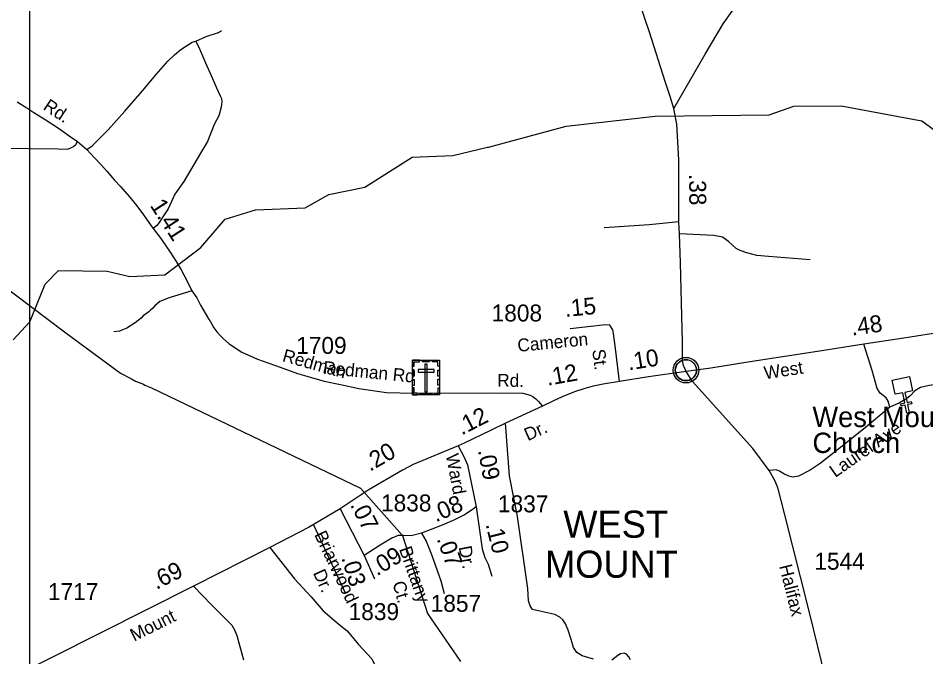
# Model space of a CAD drawing. Extents: x 2220236 to 2384410, y 720751 to 894131.
# Drawn here: x 2329723 to 2336418, y 787885 to 792593 of the extents above; entities that cross this region are included whole.
import ezdxf

# ---------------------------------------------------------------- set-up
doc = ezdxf.new("R2010")
doc.units = 0
for name, color, linetype in [('Exist Civil Demographics Community CELL', 7, 'Continuous'), ('Exist Civil Demographics Community Label', 7, 'Continuous'), ('Exist Cultural Cemetery CELL', 7, 'Continuous'), ('Exist Cultural Church CELL', 7, 'Continuous'), ('Exist Cultural Church Label', 7, 'Continuous'), ('Exist Hydrographic Misc Water Feature', 7, 'Continuous'), ('Exist Road Non-System Type 51', 7, 'Continuous'), ('Exist Road Non-System Type 51 Label', 7, 'Continuous'), ('Exist Road Secondary Mileage Hundredths English Label', 7, 'Continuous'), ('Exist Road Secondary Type 51 Attributed', 7, 'Continuous'), ('Exist Road Secondary Type 51 Label', 7, 'Continuous'), ('Exist Road Secondary Type 51 Number Label', 7, 'Continuous'), ('Exist Road Secondary Type 51 Undivided 4 Lane Attributed', 7, 'Continuous'), ('Exist Utilities Electrical Transmission Line', 7, 'Continuous'), ('Map Preparation Inset Cut Line', 7, 'Continuous')]:
    doc.layers.add(name, color=color, linetype=linetype)

msp = doc.modelspace()

# ---------------------------------------------------------------- linework, layer by layer
at = {"layer": 'Exist Civil Demographics Community CELL'}
msp.add_lwpolyline([(2334571, 790010.3), (2334572, 790015.9), (2334573.7, 790022.5), (2334576.7, 790029.7), (2334579.6, 790035.4), (2334582.9, 790041.1), (2334586.7, 790046.2), (2334590.6, 790050.6), (2334595.2, 790055.2), (2334600.8, 790059.8), (2334606.2, 790063.5), (2334611.1, 790066.3), (2334616.1, 790068.8), (2334621.6, 790071.1), (2334627.2, 790072.9), (2334631.6, 790074.1), (2334636.4, 790074.8), (2334640.5, 790075.5), (2334646.9, 790075.8), (2334651.3, 790075.7), (2334657, 790075.4), (2334661.9, 790074.7), (2334666.8, 790073.7), (2334671.8, 790072.3), (2334677, 790070.4), (2334683.6, 790067.4), (2334689.9, 790063.9), (2334695, 790060.4), (2334700.1, 790056.4), (2334703.4, 790053.2), (2334707.6, 790048.9), (2334711.4, 790044.2), (2334714.5, 790039.6), (2334717.6, 790034.6), (2334720.1, 790029.4), (2334722.1, 790024.4), (2334723.7, 790019.4), (2334725, 790014.8), (2334726, 790008.7), (2334726.7, 790004), (2334726.9, 789998), (2334726.8, 789992.2), (2334726.2, 789986.6), (2334725.2, 789981.1), (2334723.6, 789974.9), (2334721.7, 789969.1), (2334719.4, 789964), (2334716.3, 789958), (2334713, 789952.7), (2334709.5, 789948), (2334705.3, 789943.2), (2334700, 789938.3), (2334695, 789934.2), (2334690, 789930.7), (2334685.7, 789928.2), (2334678.9, 789925), (2334671.7, 789922.3), (2334665.8, 789920.8), (2334659.2, 789919.5), (2334654.7, 789919), (2334650.2, 789918.8), (2334644.7, 789918.8), (2334640.4, 789919.2), (2334634.7, 789919.9), (2334628.8, 789921.2), (2334624.2, 789922.5), (2334619.1, 789924.4), (2334614.5, 789926.4), (2334610.6, 789928.6), (2334603.7, 789932.7), (2334598.2, 789937), (2334593.3, 789941.5), (2334588.8, 789946.3), (2334585.6, 789950.3), (2334582.6, 789954.5), (2334578.5, 789961.6), (2334576.8, 789965.1), (2334575.1, 789969.1), (2334572.5, 789977.3), (2334571, 789984.4), (2334570.3, 789989.5), (2334570, 789995.8), (2334569.9, 790000.5), (2334570.5, 790007)], close=True, dxfattribs=at)
for centre, radius in [((2334648.6, 789997.9), 94.3), ((2334648.3, 789998.1), 76.7)]:
    msp.add_circle(centre, radius, dxfattribs=at)
at = {"layer": 'Exist Cultural Cemetery CELL'}
for points in [[(2332631.6, 790070.5), (2332830.7, 790070.5), (2332830.7, 789815.9), (2332631.6, 789815.9)], [(2332631.6, 790027.2), (2332643, 790027.2), (2332643, 790059.4), (2332683.5, 790059.4), (2332683.5, 790070.5), (2332631.6, 790070.5)], [(2332705.7, 790070.5), (2332757.5, 790070.5), (2332757.5, 790059.1), (2332705.7, 790059.1)], [(2332830.8, 790027.2), (2332819.4, 790027.2), (2332819.4, 790059.4), (2332778.9, 790059.3), (2332778.9, 790070.5), (2332830.8, 790070.5)], [(2332672.4, 790002.5), (2332672.4, 789983.8), (2332790.2, 789983.8), (2332790.2, 790002.5)], [(2332740.6, 790041.2), (2332722, 790041.2), (2332722, 789838.4), (2332740.6, 789838.4)], [(2332631.6, 789953), (2332631.6, 789996.4), (2332643, 789996.4), (2332643, 789953)], [(2332819.3, 789888.2), (2332819.3, 789931.5), (2332830.7, 789931.5), (2332830.7, 789888.2)], [(2332819.4, 789954.1), (2332819.4, 789997.4), (2332830.7, 789997.4), (2332830.7, 789954.1)], [(2332631.6, 789885.8), (2332631.6, 789929.1), (2332643, 789929.1), (2332643, 789885.8)], [(2332664.7, 789815.9), (2332664.7, 789827.4), (2332642.7, 789827.4), (2332642.7, 789867.8), (2332631.6, 789867.8), (2332631.6, 789815.9)], [(2332797.6, 789815.9), (2332797.6, 789827.4), (2332819.6, 789827.4), (2332819.6, 789867.8), (2332830.7, 789867.8), (2332830.7, 789815.9)], [(2332689.1, 789827.4), (2332773.9, 789827.4), (2332773.9, 789816), (2332689.1, 789816)]]:
    msp.add_lwpolyline(points, close=True, dxfattribs=at)
at = {"layer": 'Exist Cultural Church CELL'}
msp.add_lwpolyline([(2336319.8, 789845.9), (2336264, 789834.5), (2336279.1, 789759.9), (2336310.5, 789766.2), (2336313.6, 789750.6), (2336282.3, 789744.2), (2336294.2, 789685.3), (2336278.5, 789682.1), (2336266.6, 789741.1), (2336235.2, 789734.7), (2336232, 789750.4), (2336263.4, 789756.7), (2336248.3, 789831.3), (2336191.8, 789820), (2336170.7, 789924.4), (2336298.7, 789950.2)], close=True, dxfattribs=at)
at = {"layer": 'Exist Hydrographic Misc Water Feature'}
for points in [[(2333191.5, 791642.1), (2333764, 791795.4), (2334421.2, 791871.4), (2335262.2, 791879.5), (2335445.1, 791942.8), (2335794.3, 791947.2), (2336387.3, 791836.8), (2336488.2, 791762.1)], [(2329685.1, 790220.9), (2329808.9, 790353.9), (2329922.1, 790631), (2330021, 790733.5), (2330380, 790728.4), (2330546.1, 790689.3), (2330805.1, 790699.8), (2331069, 790900.9), (2331250.1, 791111.8), (2331474, 791180.1), (2331840, 791195), (2332014.1, 791294), (2332280.1, 791347.5), (2332628, 791568.5), (2332928, 791580.7), (2333185.3, 791640.7)], [(2333185.3, 791640.7), (2333191.5, 791642.1)]]:
    msp.add_lwpolyline(points, dxfattribs=at)
at = {"layer": 'Exist Road Non-System Type 51'}
for p, q in [((2331900.2, 788858.3), (2332138, 788350.5)), ((2332840, 788444), (2332865, 788352.3))]:
    msp.add_line(p, q, dxfattribs=at)
for points in [[(2331033.5, 792423.9), (2331110, 792457), (2331200.8, 792487.3), (2331222.4, 792501.7)], [(2330228.4, 791624), (2330268.1, 791650.7), (2330387.7, 791770.4), (2330510.3, 791906), (2330640, 792057.5), (2330740.9, 792177.2), (2330826, 792276.7), (2330875, 792321.4), (2330922.5, 792361.8), (2330971.6, 792393.6), (2331006.2, 792415.2), (2331033.5, 792423.9)], [(2331033.5, 792423.9), (2331060.9, 792365.4), (2331104.2, 792264.5), (2331147.4, 792169.3), (2331186.4, 792079.8), (2331212.3, 792020.7), (2331222.4, 792000.5), (2331225.3, 791976), (2331221, 791937), (2331202.2, 791872.1), (2331169.1, 791808.6), (2331120, 791684.6), (2331066.7, 791598), (2330994.6, 791471.1), (2330945.6, 791388.1), (2330877.9, 791294.4), (2330830.3, 791186.2), (2330789.9, 791128.5), (2330762.5, 791086.6), (2330745.2, 791065), (2330718.8, 791043)], [(2328447.8, 791627.4), (2329325.3, 791624.7), (2329374.3, 791624), (2329423.3, 791629.8), (2329579, 791635.5), (2330017.2, 791629), (2330083.5, 791627.6), (2330106.6, 791633.4), (2330131.1, 791646.3), (2330147, 791662.2), (2330161.4, 791683.8)], [(2334596.5, 791092.3), (2334377.9, 791070.3), (2334044.4, 791046.5)], [(2335564.6, 790810.8), (2335258.5, 790835.1), (2335172.5, 790844), (2335098.3, 790863.2), (2335047.9, 790880.6), (2335017.8, 790894.1), (2334961.2, 790947.5), (2334918.8, 790979.4), (2334855.1, 790990.9), (2334600.4, 791003.5)], [(2331003.8, 790583.4), (2330836.5, 790531.7), (2330766.9, 790502.9), (2330727.2, 790470.5), (2330715.4, 790454.4), (2330695.5, 790438.2), (2330685.7, 790428.2), (2330645.9, 790397.7), (2330630.2, 790381.5), (2330586.6, 790347.1), (2330524.9, 790308.4), (2330487.2, 790292), (2330469.2, 790285.9), (2330429.4, 790281.4)], [(2336151.6, 789724.1), (2336138.9, 789770), (2336124.7, 789793.9), (2336082.3, 789829.3), (2336059.9, 789863), (2336022.2, 789996.6), (2335961, 790189.5)], [(2337112.7, 789927.6), (2336954.9, 789925.8), (2336791, 789915.9), (2336701.1, 789902.8), (2336539.3, 789896.8), (2336443.5, 789885.7), (2336377.7, 789870.8), (2336336.1, 789846.3), (2336302.4, 789807.9), (2336274.7, 789787.6), (2336252.8, 789773.5), (2336223.1, 789757.1), (2336151.6, 789724.1)], [(2336151.6, 789724.1), (2335957.5, 789561.9), (2335765.5, 789409.6), (2335638.7, 789310.2), (2335565.2, 789261.2), (2335479.8, 789216.3), (2335435.9, 789209.7), (2335407.8, 789215.4), (2335371.6, 789234.9), (2335339.4, 789254.6), (2335313.4, 789264.3), (2335262.7, 789257.7)], [(2333965.4, 787868.3), (2333884.1, 787891.4), (2333843.5, 787917.7), (2333818.2, 787954), (2333800.7, 788012.2), (2333780.9, 788082.5), (2333761.1, 788127.6), (2333740.3, 788157.3), (2333719.4, 788177), (2333682.1, 788196.8), (2333570.1, 788222.1), (2333517.4, 788234.2), (2333498.7, 788260.5), (2333487.7, 788297.9), (2333481.1, 788389.1), (2333405.4, 788918.7), (2333348.1, 789219.7), (2333317, 789607.1)], [(2331579.9, 788689.9), (2331760, 788460.6), (2331884.2, 788327.9), (2331971.6, 788223.5), (2332091.2, 788122.2), (2332148.6, 788075.4), (2332233, 787975.9), (2332330.3, 787869.8), (2332384.8, 787757.9), (2332463.8, 787690.1), (2332514.1, 787630.7), (2332566, 787583.1), (2332674.1, 787498.8)], [(2331015.5, 788405.2), (2331150, 788268.4), (2331298.1, 788117.1), (2331318, 788085), (2331334.8, 788042.2), (2331383.7, 787862.5)], [(2334238.8, 787863.9), (2334226.7, 787885.9), (2334209.2, 787904.5), (2334191.6, 787911.1), (2334165.2, 787907.8), (2334145.5, 787893.6), (2334101.5, 787860.6)]]:
    msp.add_lwpolyline(points, dxfattribs=at)
at = {"layer": 'Exist Road Secondary Type 51 Attributed'}
for p, q in [((2332098.4, 788975.7), (2332274.2, 788630.6)), ((2332274.2, 788630.6), (2332351.2, 788459.4))]:
    msp.add_line(p, q, dxfattribs=at)
for points in [[(2334559.9, 791926.5), (2334790.8, 792326.9), (2334922, 792550.5), (2334988.8, 792643.3), (2335064, 792718), (2335139.2, 792776.9), (2335238.4, 792848.2), (2335470.5, 792994.9), (2336234.6, 793422.4), (2336876.5, 793783.6)], [(2334559.9, 791926.5), (2334532.9, 792015.3), (2334494.3, 792125.4), (2334378.5, 792488.2), (2334237.6, 792909.2), (2334125.7, 793243.2), (2334036.6, 793504.5)], [(2329714.5, 791976.7), (2329787.3, 791930.5), (2329837.7, 791897), (2329922.1, 791846.8), (2330028.8, 791776.2), (2330098, 791725.7), (2330161.4, 791683.8), (2330228.4, 791624), (2330282.5, 791565.6), (2330336.5, 791509.3), (2330377.6, 791466), (2330433.8, 791398.9), (2330477.1, 791351.3), (2330544.1, 791276.7), (2330598.8, 791208.7), (2330647.5, 791141.7), (2330704.1, 791062.5), (2330718.8, 791043), (2330775.5, 790967.3), (2330812.3, 790913.2), (2330844.7, 790867.7), (2330887.6, 790798.1), (2330924.1, 790738.6), (2330965, 790663), (2331003.8, 790583.4), (2331040.4, 790529.9), (2331066.8, 790476.1), (2331125.8, 790375.5), (2331140.9, 790353.8), (2331166.9, 790310.6), (2331188.5, 790281.4), (2331214.5, 790252.1), (2331238.3, 790228.3), (2331279.6, 790192.6), (2331372.3, 790129.9), (2331489.1, 790078), (2331571.3, 790049.8), (2331655.6, 790019.5), (2331783.2, 789974.1), (2331869.7, 789948.1), (2331980, 789915.7), (2332101, 789891.9), (2332235.1, 789863.8), (2332440.5, 789833.5), (2332639.5, 789829.1), (2333206, 789831.3), (2333444.1, 789828.9), (2333472.6, 789821.9), (2333499.7, 789813.8), (2333520.2, 789803.6), (2333540.7, 789786.7), (2333559.7, 789767), (2333572.2, 789752.3), (2333590.5, 789731.8)], [(2334649.4, 789987.7), (2334630.8, 790032.8), (2334623.1, 790068), (2334622.4, 790205.9), (2334615.8, 790494.7), (2334608.1, 790790.1), (2334600.4, 791003.5), (2334596.5, 791092.3), (2334596.5, 791548), (2334581.1, 791811.6), (2334571.5, 791863.8), (2334559.9, 791926.5)], [(2334157.8, 789914.6), (2334127.1, 790177.2), (2334115, 790268.4), (2334109.5, 790294.7), (2334086.4, 790328.8), (2334055.7, 790333.2), (2333793.4, 790301.5)], [(2335852.8, 784875.8), (2335828.8, 785073.9), (2335792.9, 785285.4), (2335774, 785699.1), (2335777.3, 786090.9), (2335787.6, 786548), (2335789.8, 786648.1), (2335781, 786834.9), (2335772.2, 787028.3), (2335751.4, 787353.5), (2335739.3, 787457.9), (2335719.5, 787574.4), (2335675.6, 787740.3), (2335565.3, 788192.4), (2335493.9, 788474.7), (2335376.9, 788931.3), (2335351.7, 789037.9), (2335331.9, 789113.7), (2335323.1, 789136.8), (2335304.5, 789185.1), (2335262.7, 789257.7), (2335140.9, 789420.3), (2334696.7, 789915.3), (2334649.4, 789987.7)], [(2333590.5, 789731.8), (2333317, 789607.1), (2333208, 789553.7), (2333012.5, 789460.8), (2332968.6, 789441)], [(2332968.6, 789441), (2332636.9, 789301.7), (2332556.7, 789259.9), (2332304.2, 789114.4), (2332098.4, 788975.7)], [(2332968.6, 789441), (2333012.3, 789357.1), (2333037.5, 789298.9), (2333100.5, 788990.2)], [(2332098.4, 788975.7), (2331864.5, 788837.2), (2331579.9, 788689.9), (2331015.5, 788405.2), (2329976.8, 787883.2), (2329347.4, 787566.8), (2328799, 787298.5)], [(2333100.5, 788990.2), (2333070.5, 788968.8), (2333015.7, 788932.2), (2332942.2, 788895.5), (2332851.4, 788856.5), (2332698, 788797.6)], [(2333100.5, 788990.2), (2333145.5, 788680.2), (2333164.9, 788617.4), (2333189.4, 788568.6), (2333215.4, 788479.7)], [(2332698, 788797.6), (2332621, 788776.2), (2332565.3, 788780.4), (2332526.8, 788780.4), (2332479.7, 788759), (2332394.1, 788707.7), (2332274.2, 788630.6)], [(2332698, 788797.6), (2332732.3, 788737.6), (2332770.8, 788639.2), (2332840, 788444)]]:
    msp.add_lwpolyline(points, dxfattribs=at)
at = {"layer": 'Exist Road Secondary Type 51 Undivided 4 Lane Attributed'}
for points in [[(2337134, 790364), (2336886.6, 790330.1), (2336567.7, 790283.3), (2336255.2, 790233.8), (2335961, 790189.5), (2335618.6, 790134.8), (2335138.1, 790061.8), (2334830.9, 790012.3), (2334649.4, 789987.7)], [(2334649.4, 789987.7), (2334372.6, 789948.5), (2334157.8, 789914.6)], [(2334157.8, 789914.6), (2334038.7, 789894.4), (2333963.2, 789880.1), (2333894.2, 789860.5), (2333825.2, 789838.4), (2333736.6, 789800.6), (2333666.3, 789769.4), (2333590.5, 789731.8)]]:
    msp.add_lwpolyline(points, dxfattribs=at)
at = {"layer": 'Exist Utilities Electrical Transmission Line'}
msp.add_lwpolyline([(2322148.4, 795565.8), (2324611.2, 793525.3), (2325728.4, 793169.4), (2325904.4, 792793.5), (2326094, 792643.6), (2326795.1, 792691.2), (2327138.2, 792569), (2328253.7, 791643.4), (2330063.6, 790279.5), (2330476.7, 789976.1), (2330559.1, 789933), (2330589.1, 789917.2), (2330647.5, 789893.8), (2330657.5, 789888), (2330705.7, 789868.6), (2332246.9, 789127.5), (2332556.6, 788779), (2332742.6, 788203.2), (2332986.2, 787850.1)], dxfattribs=at)
at = {"layer": 'Map Preparation Inset Cut Line'}
msp.add_lwpolyline([(2329807.7, 816974.9), (2370566.3, 816974.8), (2370566.3, 785046.7), (2329807.6, 785046.7), (2329807.7, 816974.9)], dxfattribs=at)
msp.add_lwpolyline([(2329807.7, 816974.9), (2370566.3, 816974.8), (2370566.3, 785046.7), (2329807.6, 785046.7), (2329807.7, 816974.9)], dxfattribs=at)

# ---------------------------------------------------------------- texts
at = {"layer": 'Exist Civil Demographics Community Label'}
for s, p in [('WEST', (2333743.8, 788762.6)), ('MOUNT', (2333608.7, 788467.6))]:
    msp.add_text(s, height=200, dxfattribs=at).set_placement(p)
at = {"layer": 'Exist Cultural Church Label'}
for s, p in [('West Mount', (2335581.9, 789578.5)), ('Church', (2335581.9, 789387.4))]:
    msp.add_text(s, height=150, dxfattribs=at).set_placement(p)
at = {"layer": 'Exist Road Non-System Type 51 Label'}
for s, rotation, p in [('Redman Rd', 354.3615, (2331969, 789971.6)), ('Laurel Ave', 34.96065, (2335749.7, 789202.8))]:
    msp.add_text(s, height=95, rotation=rotation, dxfattribs=at).set_placement(p)
at = {"layer": 'Exist Road Secondary Mileage Hundredths English Label'}
for s, rotation, p in [('.38', 270.68, (2334671.2, 791444.2)), ('1.41', 302.84422, (2330691.6, 791211.8)), ('.15', 5.44311, (2333759.1, 790390.3)), ('.48', 7.72789, (2335873.8, 790252.5)), ('.10', 9.39711, (2334226.3, 789995.5)), ('.12', 10.14843, (2333627.9, 789882.7)), ('.12', 27.07724, (2332994.3, 789515.9)), ('.20', 29.95358, (2332317.9, 789248)), ('.09', 280.71303, (2333113.2, 789406.7)), ('.08', 23.74952, (2332804, 788875.2)), ('.07', 297.30626, (2332168.9, 789005.5)), ('.10', 284.03603, (2333169.6, 788861.2)), ('.07', 289.57334, (2332808.7, 788754.8)), ('.09', 30.964, (2332369.4, 788478)), ('.03', 286.67388, (2332105.8, 788614.8)), ('.69', 26.52305, (2330741.8, 788378))]:
    msp.add_text(s, height=125, rotation=rotation, dxfattribs=at).set_placement(p)
at = {"layer": 'Exist Road Secondary Type 51 Label'}
for s, rotation, p in [('Rd.', 326.68218, (2329900.1, 791923.9)), ('Cameron', 5.44311, (2333410.1, 790132.6)), ('Redman', 344.47708, (2331665.6, 790064.8)), ('St.', 276.96895, (2333957.2, 790148.1)), ('West', 8.62882, (2335231.8, 789929.9)), ('Rd.', 359.62592, (2333256.1, 789875.9)), ('Dr.', 24.19934, (2333481.8, 789473.9)), ('Ward', 280.71303, (2332876.6, 789372.6)), ('Briarwood', 295.46334, (2331904.5, 788786.5)), ('Brittany', 289.57334, (2332530.8, 788679.4)), ('Dr.', 280.85644, (2332971.8, 788694)), ('Dr.', 294.22784, (2331895.5, 788504.1)), ('Halifax', 284.03606, (2335335.8, 788554)), ('Ct.', 285.25508, (2332483, 788429.3)), ('Mount', 26.52291, (2330578.7, 787995.7))]:
    msp.add_text(s, height=95, rotation=rotation, dxfattribs=at).set_placement(p)
at = {"layer": 'Exist Road Secondary Type 51 Number Label'}
for s, p in [('1808', (2333215.2, 790357)), ('1709', (2331773.7, 790117.6)), ('1838', (2332399.2, 788956.7)), ('1837', (2333261.9, 788950)), ('1544', (2335595.8, 788527)), ('1717', (2329942.2, 788303.1)), ('1857', (2332765.6, 788216.6)), ('1839', (2332160.4, 788155.7))]:
    msp.add_text(s, height=125, dxfattribs=at).set_placement(p)

doc.saveas('drawing.dxf')
